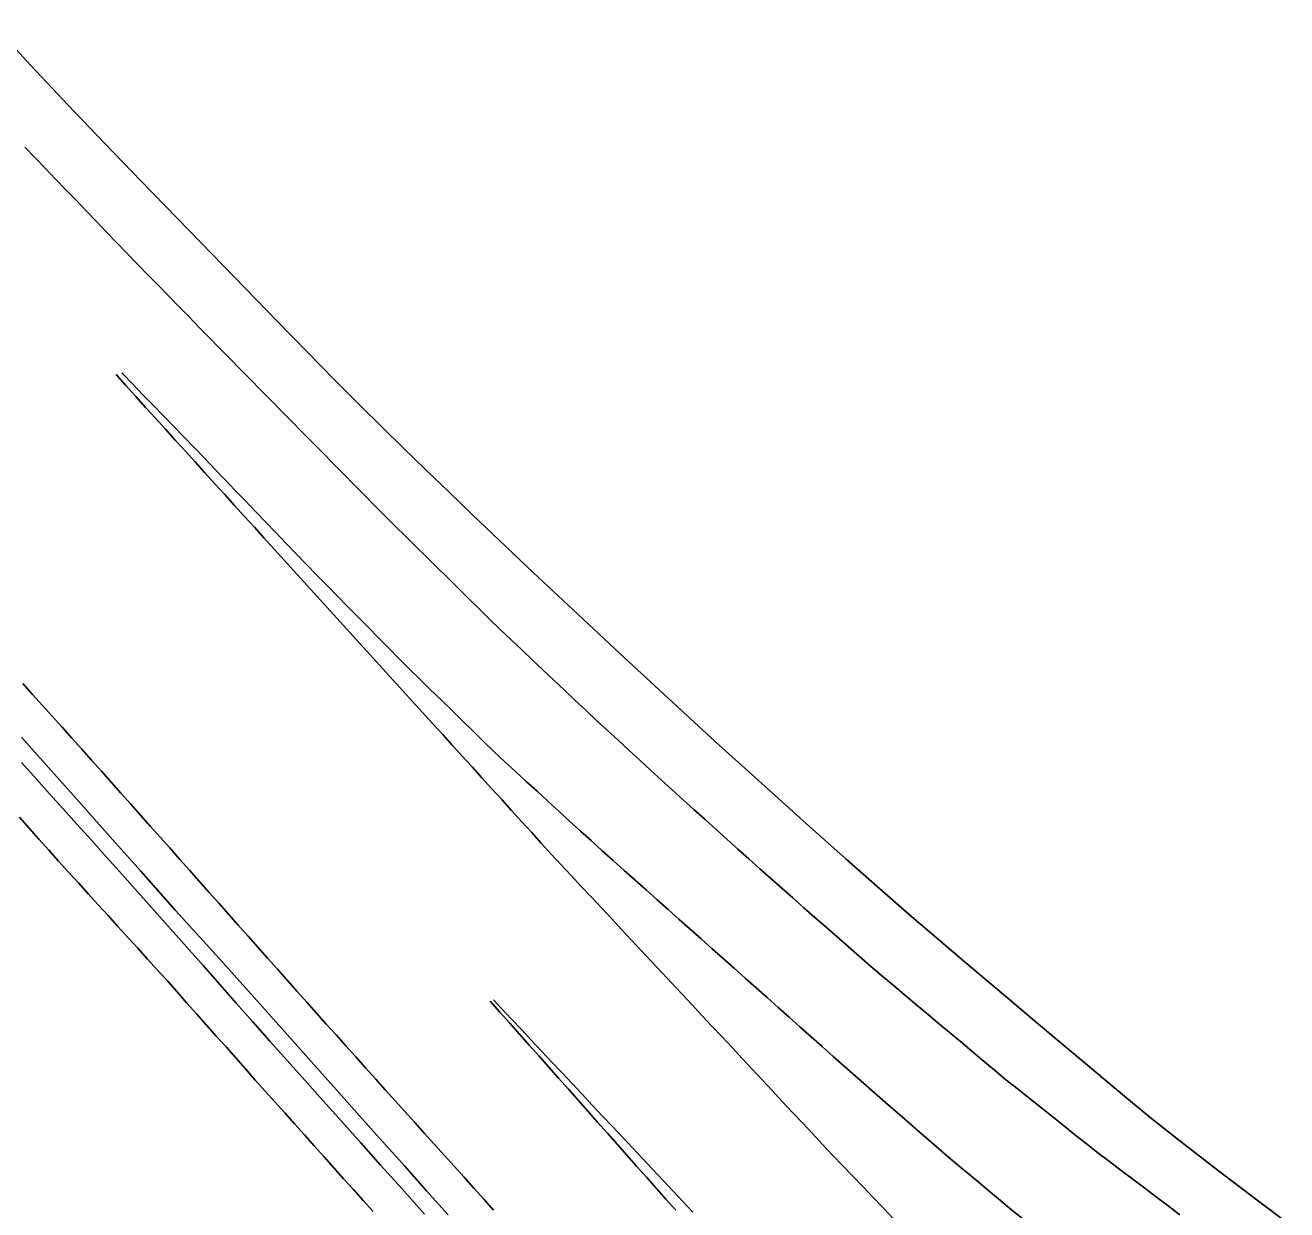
# Model space of a CAD drawing. Extents: x 1948091 to 1975253, y 787267 to 823306.
# Drawn here: x 1968212.9 to 1968427.2, y 799678.6 to 799879.8 of the extents above; entities that cross this region are included whole.
import ezdxf

# ---------------------------------------------------------------- set-up
doc = ezdxf.new("R2010")
doc.units = 0
doc.layers.add('RD_EX_Pavement_Markings', color=7, linetype='Continuous')
doc.layers.add('RD_EX_Road', color=7, linetype='Continuous')

msp = doc.modelspace()

# ---------------------------------------------------------------- linework, layer by layer
at = {"layer": 'RD_EX_Pavement_Markings'}
for points in [[(1968212.88, 799859.09), (1968214.62, 799857.29), (1968216.35, 799855.49), (1968218.08, 799853.69), (1968219.82, 799851.89), (1968221.55, 799850.09), (1968223.28, 799848.29), (1968225.02, 799846.49), (1968226.75, 799844.68), (1968228.48, 799842.88), (1968230.22, 799841.08), (1968231.96, 799839.29), (1968233.7, 799837.5), (1968235.45, 799835.71), (1968237.19, 799833.92), (1968238.94, 799832.13), (1968240.68, 799830.34), (1968242.43, 799828.55), (1968244.18, 799826.77), (1968245.93, 799824.99), (1968247.68, 799823.2), (1968249.43, 799821.42), (1968251.18, 799819.63), (1968252.93, 799817.85), (1968254.69, 799816.07), (1968256.44, 799814.29), (1968258.2, 799812.51), (1968259.95, 799810.73), (1968261.71, 799808.95), (1968263.46, 799807.17), (1968265.22, 799805.39), (1968266.97, 799803.61), (1968268.73, 799801.83), (1968270.48, 799800.05), (1968272.24, 799798.27), (1968273.99, 799796.49), (1968275.76, 799794.73), (1968277.54, 799792.97), (1968279.32, 799791.22), (1968281.11, 799789.47), (1968282.89, 799787.71), (1968284.67, 799785.96), (1968286.45, 799784.21), (1968288.23, 799782.45), (1968290.01, 799780.7), (1968291.79, 799778.95), (1968293.57, 799777.19), (1968295.39, 799775.48), (1968297.21, 799773.76), (1968299.03, 799772.05), (1968300.84, 799770.33), (1968302.66, 799768.61), (1968304.48, 799766.9), (1968306.29, 799765.18), (1968308.11, 799763.47), (1968309.93, 799761.75), (1968311.77, 799760.06), (1968313.61, 799758.37), (1968315.45, 799756.69), (1968317.3, 799755), (1968319.14, 799753.31), (1968320.98, 799751.62), (1968322.82, 799749.93), (1968324.66, 799748.24), (1968326.52, 799746.56), (1968328.38, 799744.89), (1968330.24, 799743.22), (1968332.1, 799741.55), (1968333.95, 799739.88), (1968335.81, 799738.21), (1968337.67, 799736.54), (1968339.54, 799734.88), (1968341.42, 799733.23), (1968343.29, 799731.58), (1968345.17, 799729.93), (1968347.05, 799728.28), (1968348.92, 799726.63), (1968350.8, 799724.97), (1968352.68, 799723.32), (1968354.55, 799721.67), (1968356.44, 799720.03), (1968358.35, 799718.42), (1968360.27, 799716.82), (1968362.18, 799715.21), (1968364.09, 799713.6), (1968366.01, 799712), (1968367.92, 799710.39), (1968369.84, 799708.78), (1968371.75, 799707.18), (1968373.67, 799705.57), (1968375.58, 799703.96), (1968377.5, 799702.36), (1968379.43, 799700.77), (1968381.39, 799699.21), (1968383.34, 799697.65), (1968385.29, 799696.09), (1968387.25, 799694.53), (1968389.2, 799692.98), (1968391.15, 799691.42), (1968393.11, 799689.86), (1968395.07, 799688.31), (1968397.06, 799686.8), (1968399.06, 799685.29), (1968401.05, 799683.79), (1968403.04, 799682.28), (1968405.03, 799680.77), (1968407.03, 799679.26), (1968409.02, 799677.75)], [(1968228.34, 799820.48), (1968230.02, 799818.62), (1968231.7, 799816.77), (1968233.37, 799814.92), (1968235.05, 799813.07), (1968236.73, 799811.22), (1968238.41, 799809.36), (1968240.09, 799807.51), (1968241.77, 799805.66), (1968243.45, 799803.81), (1968245.12, 799801.95), (1968246.8, 799800.1), (1968248.48, 799798.25), (1968250.16, 799796.4), (1968251.84, 799794.55), (1968253.52, 799792.69), (1968255.2, 799790.84), (1968256.87, 799788.99), (1968258.55, 799787.14), (1968260.23, 799785.29), (1968261.91, 799783.43), (1968263.59, 799781.58), (1968265.27, 799779.73), (1968266.95, 799777.88), (1968268.63, 799776.03), (1968270.31, 799774.18), (1968271.99, 799772.33), (1968273.67, 799770.48), (1968275.36, 799768.63), (1968277.04, 799766.78), (1968278.72, 799764.93), (1968280.4, 799763.08), (1968282.08, 799761.23), (1968283.76, 799759.38), (1968285.44, 799757.54), (1968287.12, 799755.69), (1968288.8, 799753.84), (1968290.49, 799751.99), (1968292.17, 799750.14), (1968293.85, 799748.29), (1968295.53, 799746.44), (1968297.21, 799744.59), (1968298.89, 799742.74), (1968300.57, 799740.89), (1968302.25, 799739.04), (1968303.95, 799737.2), (1968305.66, 799735.38), (1968307.36, 799733.55), (1968309.07, 799731.73), (1968310.78, 799729.9), (1968312.48, 799728.07), (1968314.19, 799726.25), (1968315.9, 799724.42), (1968317.6, 799722.59), (1968319.31, 799720.77), (1968321.02, 799718.94), (1968322.72, 799717.12), (1968324.43, 799715.29), (1968326.14, 799713.46), (1968327.84, 799711.64), (1968329.55, 799709.81), (1968331.26, 799707.98), (1968332.96, 799706.16), (1968334.67, 799704.33), (1968336.38, 799702.51), (1968338.08, 799700.68), (1968339.79, 799698.85), (1968341.5, 799697.03), (1968343.2, 799695.2), (1968344.91, 799693.37), (1968346.62, 799691.55), (1968348.32, 799689.72), (1968350.04, 799687.91), (1968351.77, 799686.1), (1968353.5, 799684.3), (1968355.23, 799682.49), (1968356.95, 799680.69), (1968358.68, 799678.88), (1968360.41, 799677.07)], [(1968382.38, 799677.03), (1968380.45, 799678.63), (1968378.53, 799680.22), (1968376.6, 799681.82), (1968374.68, 799683.41), (1968372.76, 799685.01), (1968370.83, 799686.6), (1968368.93, 799688.22), (1968367.04, 799689.86), (1968365.16, 799691.5), (1968363.27, 799693.15), (1968361.39, 799694.79), (1968359.5, 799696.43), (1968357.62, 799698.07), (1968355.73, 799699.71), (1968353.85, 799701.35), (1968351.98, 799703.02), (1968350.12, 799704.68), (1968348.25, 799706.34), (1968346.38, 799708), (1968344.51, 799709.66), (1968342.65, 799711.32), (1968340.78, 799712.98), (1968338.91, 799714.65), (1968337.04, 799716.31), (1968335.18, 799717.97), (1968333.31, 799719.63), (1968331.44, 799721.29), (1968329.58, 799722.96), (1968327.71, 799724.62), (1968325.85, 799726.29), (1968323.98, 799727.95), (1968322.12, 799729.61), (1968320.25, 799731.28), (1968318.39, 799732.94), (1968316.53, 799734.61), (1968314.66, 799736.27), (1968312.8, 799737.93), (1968310.93, 799739.6), (1968309.07, 799741.26), (1968307.21, 799742.93), (1968305.37, 799744.63), (1968303.53, 799746.32), (1968301.69, 799748.01), (1968299.85, 799749.7), (1968298.01, 799751.39), (1968296.17, 799753.08), (1968294.33, 799754.77), (1968292.51, 799756.48), (1968290.72, 799758.23), (1968288.93, 799759.97), (1968287.14, 799761.72), (1968285.35, 799763.46), (1968283.56, 799765.21), (1968281.77, 799766.95), (1968279.98, 799768.7), (1968278.19, 799770.44), (1968276.42, 799772.21), (1968274.67, 799773.99), (1968272.92, 799775.77), (1968271.17, 799777.56), (1968269.41, 799779.34), (1968267.66, 799781.12), (1968265.91, 799782.9), (1968264.16, 799784.69), (1968262.41, 799786.47), (1968260.66, 799788.26), (1968258.93, 799790.06), (1968257.19, 799791.86), (1968255.46, 799793.66), (1968253.73, 799795.47), (1968252, 799797.27), (1968250.27, 799799.07), (1968248.54, 799800.87), (1968246.81, 799802.68), (1968245.07, 799804.48), (1968243.34, 799806.28), (1968241.61, 799808.09), (1968239.88, 799809.89), (1968238.14, 799811.68), (1968236.4, 799813.48), (1968234.66, 799815.27), (1968232.92, 799817.06), (1968231.18, 799818.86), (1968229.44, 799820.65), (1968229.34, 799820.75)], [(1968212.49, 799768.02), (1968214.16, 799766.16), (1968215.83, 799764.3), (1968217.5, 799762.44), (1968219.17, 799760.58), (1968220.84, 799758.72), (1968222.52, 799756.86), (1968224.19, 799755), (1968225.86, 799753.14), (1968227.52, 799751.28), (1968229.18, 799749.41), (1968230.84, 799747.54), (1968232.5, 799745.67), (1968234.16, 799743.8), (1968235.82, 799741.93), (1968237.48, 799740.07), (1968239.14, 799738.2), (1968240.8, 799736.33), (1968242.46, 799734.46), (1968244.12, 799732.59), (1968245.78, 799730.72), (1968247.44, 799728.85), (1968249.1, 799726.98), (1968250.76, 799725.12), (1968252.42, 799723.25), (1968254.08, 799721.38), (1968255.74, 799719.51), (1968257.4, 799717.64), (1968259.06, 799715.77), (1968260.72, 799713.9), (1968262.38, 799712.04), (1968264.04, 799710.17), (1968265.71, 799708.31), (1968267.38, 799706.45), (1968269.05, 799704.59), (1968270.72, 799702.73), (1968272.4, 799700.87), (1968274.07, 799699.01), (1968275.74, 799697.15), (1968277.41, 799695.3), (1968279.08, 799693.44), (1968280.75, 799691.58), (1968282.42, 799689.72), (1968284.1, 799687.86), (1968285.77, 799686), (1968287.44, 799684.15), (1968289.11, 799682.29), (1968290.78, 799680.43), (1968292.45, 799678.57)], [(1968211.94, 799745.31), (1968213.59, 799743.43), (1968215.24, 799741.55), (1968216.91, 799739.7), (1968218.59, 799737.85), (1968220.27, 799735.99), (1968221.95, 799734.14), (1968223.63, 799732.29), (1968225.31, 799730.44), (1968226.99, 799728.59), (1968228.67, 799726.74), (1968230.35, 799724.89), (1968232.03, 799723.04), (1968233.71, 799721.19), (1968235.39, 799719.34), (1968237.06, 799717.48), (1968238.72, 799715.61), (1968240.38, 799713.74), (1968242.04, 799711.87), (1968243.7, 799710), (1968245.36, 799708.13), (1968247.02, 799706.27), (1968248.68, 799704.4), (1968250.34, 799702.53), (1968252, 799700.66), (1968253.67, 799698.79), (1968255.33, 799696.93), (1968257, 799695.07), (1968258.67, 799693.21), (1968260.33, 799691.35), (1968262, 799689.48), (1968263.67, 799687.62), (1968265.34, 799685.76), (1968267, 799683.9), (1968268.67, 799682.04), (1968270.34, 799680.17), (1968272.01, 799678.31)], [(1968291.89, 799714.07), (1968293.55, 799712.2), (1968295.21, 799710.33), (1968296.87, 799708.46), (1968298.52, 799706.59), (1968300.18, 799704.72), (1968301.84, 799702.85), (1968303.5, 799700.98), (1968305.16, 799699.11), (1968306.82, 799697.24), (1968308.47, 799695.37), (1968310.13, 799693.5), (1968311.79, 799691.63), (1968313.45, 799689.76), (1968315.11, 799687.89), (1968316.76, 799686.02), (1968318.42, 799684.15), (1968320.08, 799682.28), (1968321.74, 799680.41), (1968323.4, 799678.54)], [(1968326.33, 799678.19), (1968324.62, 799680.01), (1968322.91, 799681.84), (1968321.2, 799683.66), (1968319.49, 799685.48), (1968317.78, 799687.3), (1968316.07, 799689.13), (1968314.36, 799690.95), (1968312.65, 799692.77), (1968310.93, 799694.59), (1968309.22, 799696.41), (1968307.51, 799698.23), (1968305.8, 799700.06), (1968304.09, 799701.88), (1968302.38, 799703.7), (1968300.66, 799705.52), (1968298.95, 799707.34), (1968297.24, 799709.16), (1968295.53, 799710.98), (1968293.82, 799712.81), (1968292.45, 799714.27)]]:
    msp.add_lwpolyline(points, dxfattribs=at)
at = {"layer": 'RD_EX_Road'}
for points in [[(1968207.53, 799879.83), (1968213.86, 799873), (1968220.16, 799866.31), (1968226.42, 799859.74), (1968232.64, 799853.32), (1968238.73, 799847.06), (1968244.61, 799841.01), (1968250.28, 799835.18), (1968255.73, 799829.55), (1968260.85, 799824.28), (1968265.53, 799819.53), (1968269.75, 799815.28), (1968273.52, 799811.55), (1968277.13, 799808.02), (1968280.88, 799804.37), (1968284.78, 799800.6), (1968288.82, 799796.71), (1968293.46, 799792.28), (1968299.18, 799786.88), (1968305.96, 799780.52), (1968313.83, 799773.19), (1968322.11, 799765.52), (1968330.17, 799758.13), (1968338.01, 799751.02), (1968345.62, 799744.19), (1968352.37, 799738.19), (1968357.6, 799733.55), (1968363.52, 799728.37), (1968367.26, 799725.2), (1968372.69, 799720.59), (1968379.8, 799714.57), (1968383.96, 799711.05), (1968388.54, 799707.18), (1968392.97, 799703.46), (1968399.65, 799697.86), (1968403.94, 799694.34), (1968408.8, 799690.48), (1968414.84, 799685.82), (1968422.61, 799679.91), (1968427.17, 799676.46)], [(1968212.27, 799758.91), (1968214.93, 799755.9), (1968217.82, 799752.65), (1968221.57, 799748.46), (1968226.41, 799743.05), (1968232.56, 799736.12), (1968238.47, 799729.48), (1968242.56, 799724.93), (1968246.47, 799720.61), (1968251.8, 799714.65), (1968258.33, 799707.35), (1968261.94, 799703.29), (1968265.79, 799698.98), (1968269.72, 799694.57), (1968273.58, 799690.24), (1968277.37, 799686), (1968281.09, 799681.84), (1968284.75, 799677.76)], [(1968280.75, 799677.86), (1968276.86, 799682.21), (1968273.28, 799686.21), (1968269.9, 799689.99), (1968266.62, 799693.65), (1968263.45, 799697.2), (1968260.38, 799700.63), (1968257.39, 799703.98), (1968254.46, 799707.27), (1968251.59, 799710.52), (1968248.77, 799713.71), (1968245.97, 799716.87), (1968243.18, 799720.04), (1968240.38, 799723.2), (1968237.59, 799726.36), (1968234.81, 799729.48), (1968232.07, 799732.55), (1968229.38, 799735.56), (1968226.73, 799738.52), (1968224.15, 799741.39), (1968221.68, 799744.14), (1968219.31, 799746.77), (1968217.05, 799749.28), (1968214.89, 799751.69), (1968212.28, 799754.62)]]:
    msp.add_lwpolyline(points, dxfattribs=at)

doc.saveas('drawing.dxf')
